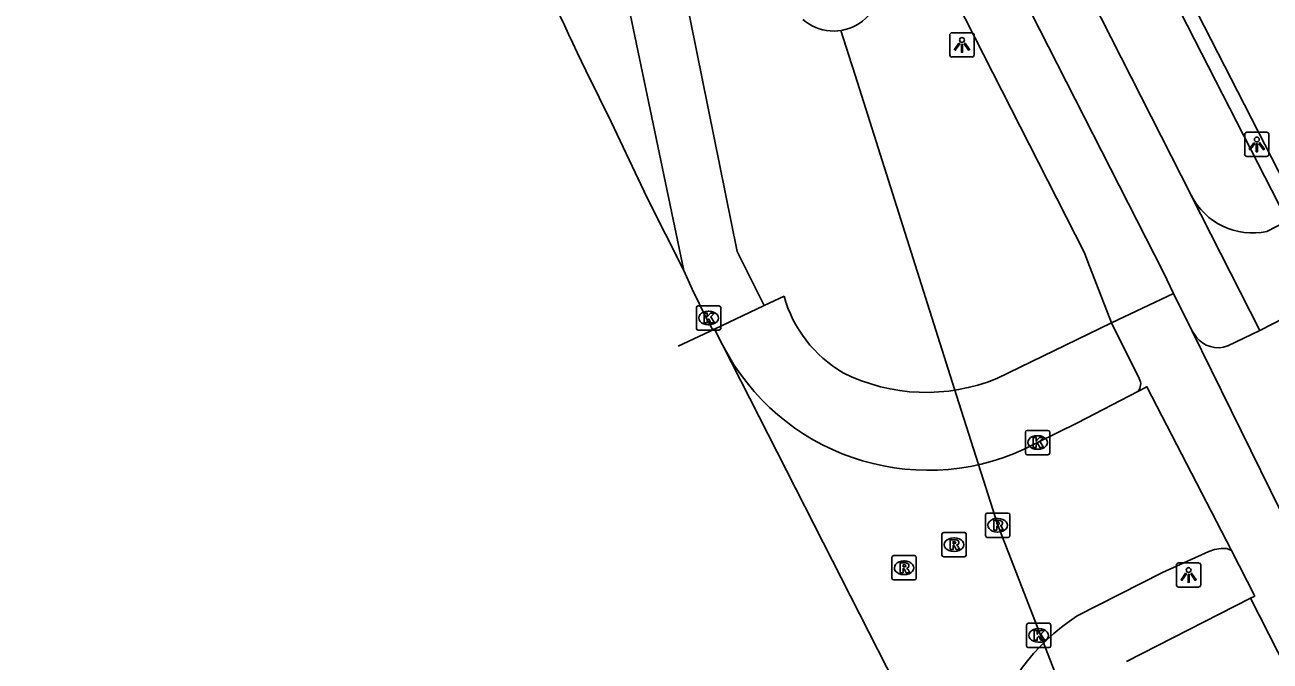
# Model space of a CAD drawing. Extents: x 159353 to 160616, y 385893 to 387321.
# Drawn here: x 159630.7 to 159681.9, y 386778.7 to 386804.8 of the extents above; entities that cross this region are included whole.
import ezdxf

# ---------------------------------------------------------------- set-up
doc = ezdxf.new("R2010")
doc.units = 0
for name, color, linetype in [('IMGEO_Berm_groen', 7, 'Continuous'), ('IMGEO_Duiker', 7, 'Continuous'), ('IMGEO_Fietspad_gesloten', 7, 'Continuous'), ('IMGEO_Groenvoorziening', 7, 'Continuous'), ('IMGEO_Kolk', 7, 'Continuous'), ('IMGEO_Lichtpunt', 7, 'Continuous'), ('IMGEO_Parkeervlak_open', 7, 'Continuous'), ('IMGEO_Rijbaan_lokaal_gesloten', 7, 'Continuous'), ('IMGEO_Rijbaan_lokaal_open', 7, 'Continuous'), ('IMGEO_Rioolput', 7, 'Continuous'), ('IMGEO_Voetpad_open', 7, 'Continuous')]:
    doc.layers.add(name, color=color, linetype=linetype)

msp = doc.modelspace()

# ---------------------------------------------------------------- linework, layer by layer
at = {"layer": 'IMGEO_Berm_groen'}
msp.add_arc((159663.955, 386806.507), 1.92, 228.6512, 17.7756, dxfattribs=at)
at = {"layer": 'IMGEO_Duiker'}
msp.add_lwpolyline([(159678.778, 386763.466), (159678.708, 386763.646), (159678.66, 386763.77), (159678.328, 386764.624), (159670.695, 386784.276), (159669.008, 386789.602), (159664.935, 386802.464), (159664.73, 386803.112), (159664.689, 386803.241), (159664.255, 386804.611)], dxfattribs=at)
at = {"layer": 'IMGEO_Fietspad_gesloten'}
for points in [[(159677.922, 386793.806), (159677.504, 386794.658), (159668.779, 386811.802), (159644.311, 386859.945), (159603.574, 386940.099), (159603.379, 386940.599)], [(159600.733, 386939.22), (159601.806, 386938.1), (159602.52, 386936.729), (159642.198, 386858.601), (159667.106, 386809.554), (159674.262, 386795.464), (159674.399, 386795.103), (159675.373, 386792.591)], [(159677.922, 386793.806), (159675.373, 386792.591)], [(159678.671, 386792.282), (159677.922, 386793.806)], [(159675.373, 386792.591), (159676.508, 386790.31)], [(159680.292, 386783.231), (159681.255, 386781.361), (159681.072, 386781.273)], [(159681.072, 386781.273), (159687.819, 386768.047)]]:
    msp.add_lwpolyline(points, dxfattribs=at)
msp.add_arc((159676.09, 386790.079), 0.478, 319.1169, 28.9199, dxfattribs=at)
at = {"layer": 'IMGEO_Groenvoorziening'}
msp.add_lwpolyline([(159651.123, 386860.764), (159654.46, 386854.257), (159653.421, 386853.773), (159672.411, 386816.685), (159682.536, 386796.911), (159686.912, 386799.158), (159687.098, 386799.118)], dxfattribs=at)
at = {"layer": 'IMGEO_Kolk'}
for p, q in [((159658.394, 386793.293), (159659.246, 386793.293)), ((159658.319, 386792.367), (159658.319, 386793.219)), ((159658.807, 386793.073), (159658.832, 386793.073)), ((159659.32, 386793.219), (159659.32, 386792.367)), ((159659.246, 386792.293), (159658.394, 386792.293)), ((159658.83, 386792.513), (159658.805, 386792.513)), ((159671.907, 386788.175), (159672.759, 386788.175)), ((159671.832, 386787.249), (159671.832, 386788.101)), ((159672.32, 386787.955), (159672.345, 386787.955)), ((159672.833, 386788.101), (159672.833, 386787.249)), ((159672.759, 386787.175), (159671.907, 386787.175)), ((159672.343, 386787.395), (159672.318, 386787.395)), ((159671.876, 386779.321), (159671.876, 386780.173)), ((159671.951, 386780.247), (159672.803, 386780.247)), ((159672.364, 386780.027), (159672.389, 386780.027)), ((159672.877, 386780.173), (159672.877, 386779.321)), ((159672.387, 386779.467), (159672.362, 386779.467)), ((159672.803, 386779.247), (159671.951, 386779.247))]:
    msp.add_line(p, q, dxfattribs=at)
for points in [[(159658.394, 386793.293), (159659.246, 386793.293)], [(159658.319, 386792.367), (159658.319, 386793.219)], [(159658.64, 386792.993), (159658.763, 386792.993), (159658.763, 386792.842), (159658.893, 386792.993), (159659.057, 386792.993), (159658.911, 386792.842), (159659.064, 386792.593), (159658.912, 386792.593), (159658.827, 386792.757), (159658.763, 386792.69), (159658.763, 386792.593), (159658.64, 386792.593), (159658.64, 386792.993)], [(159659.32, 386793.219), (159659.32, 386792.367)], [(159659.246, 386792.293), (159658.394, 386792.293)], [(159671.907, 386788.175), (159672.759, 386788.175)], [(159671.832, 386787.249), (159671.832, 386788.101)], [(159672.153, 386787.875), (159672.276, 386787.875), (159672.276, 386787.724), (159672.406, 386787.875), (159672.57, 386787.875), (159672.424, 386787.724), (159672.577, 386787.475), (159672.425, 386787.475), (159672.34, 386787.639), (159672.276, 386787.572), (159672.276, 386787.475), (159672.153, 386787.475), (159672.153, 386787.875)], [(159672.833, 386788.101), (159672.833, 386787.249)], [(159672.759, 386787.175), (159671.907, 386787.175)], [(159671.876, 386779.321), (159671.876, 386780.173)], [(159671.951, 386780.247), (159672.803, 386780.247)], [(159672.877, 386780.173), (159672.877, 386779.321)], [(159672.197, 386779.947), (159672.32, 386779.947), (159672.32, 386779.796), (159672.45, 386779.947), (159672.614, 386779.947), (159672.468, 386779.796), (159672.621, 386779.547), (159672.469, 386779.547), (159672.384, 386779.711), (159672.32, 386779.644), (159672.32, 386779.547), (159672.197, 386779.547), (159672.197, 386779.947)], [(159672.803, 386779.247), (159671.951, 386779.247)]]:
    msp.add_lwpolyline(points, dxfattribs=at)
for centre, start, end in [((159658.396, 386793.217), 91.552, 178.448), ((159658.396, 386793.217), 91.552, 178.448), ((159659.244, 386793.217), 1.552, 88.448), ((159659.244, 386793.217), 1.552, 88.448), ((159658.396, 386792.369), 181.552, 268.448), ((159658.396, 386792.369), 181.552, 268.448), ((159659.244, 386792.369), 271.552, 358.448), ((159659.244, 386792.369), 271.552, 358.448), ((159671.909, 386788.099), 91.552, 178.448), ((159671.909, 386788.099), 91.552, 178.448), ((159672.757, 386788.099), 1.552, 88.448), ((159672.757, 386788.099), 1.552, 88.448), ((159671.909, 386787.251), 181.552, 268.448), ((159671.909, 386787.251), 181.552, 268.448), ((159672.757, 386787.251), 271.552, 358.448), ((159672.757, 386787.251), 271.552, 358.448), ((159671.953, 386780.171), 91.552, 178.448), ((159671.953, 386780.171), 91.552, 178.448), ((159672.801, 386780.171), 1.552, 88.448), ((159672.801, 386780.171), 1.552, 88.448), ((159671.953, 386779.323), 181.552, 268.448), ((159671.953, 386779.323), 181.552, 268.448), ((159672.801, 386779.323), 271.552, 358.448), ((159672.801, 386779.323), 271.552, 358.448)]:
    msp.add_arc(centre, 0.0765, start, end, dxfattribs=at)
for centre, major_axis, ratio, start_param, end_param in [((159658.806, 386792.793), (-0.387, 0.002), 0.722429, 4.712389, 7.853982), ((159658.831, 386792.793), (-0.39, 0.002), 0.717154, 1.570796, 4.712389), ((159672.319, 386787.675), (-0.387, 0.002), 0.722429, 4.712389, 7.853982), ((159672.344, 386787.675), (-0.39, 0.002), 0.717154, 1.570796, 4.712389), ((159672.363, 386779.747), (-0.387, 0.002), 0.722429, 4.712389, 7.853982), ((159672.388, 386779.747), (-0.39, 0.002), 0.717154, 1.570796, 4.712389)]:
    msp.add_ellipse(centre, major_axis=major_axis, ratio=ratio, start_param=start_param, end_param=end_param, dxfattribs=at)
at = {"layer": 'IMGEO_Lichtpunt'}
for p, q in [((159669.63, 386804.515), (159668.822, 386804.515)), ((159669.63, 386804.515), (159668.822, 386804.515)), ((159668.728, 386804.42), (159668.728, 386803.613)), ((159668.728, 386804.42), (159668.728, 386803.613)), ((159669.724, 386803.613), (159669.724, 386804.42)), ((159669.724, 386803.613), (159669.724, 386804.42)), ((159668.822, 386803.519), (159669.63, 386803.519)), ((159668.822, 386803.519), (159669.63, 386803.519)), ((159681.741, 386800.427), (159680.933, 386800.427)), ((159681.741, 386800.427), (159680.933, 386800.427)), ((159680.839, 386800.332), (159680.839, 386799.525)), ((159680.839, 386800.332), (159680.839, 386799.525)), ((159681.835, 386799.525), (159681.835, 386800.332)), ((159681.835, 386799.525), (159681.835, 386800.332)), ((159680.933, 386799.431), (159681.741, 386799.431)), ((159680.933, 386799.431), (159681.741, 386799.431)), ((159678.037, 386782.636), (159678.037, 386781.829)), ((159678.037, 386782.636), (159678.037, 386781.829)), ((159678.939, 386782.731), (159678.131, 386782.731)), ((159678.939, 386782.731), (159678.131, 386782.731)), ((159679.033, 386781.829), (159679.033, 386782.636)), ((159679.033, 386781.829), (159679.033, 386782.636)), ((159678.131, 386781.735), (159678.939, 386781.735)), ((159678.131, 386781.735), (159678.939, 386781.735))]:
    msp.add_line(p, q, dxfattribs=at)
for points in [[(159669.102, 386804.084), (159669.141, 386804.056), (159668.953, 386803.794), (159668.915, 386803.821), (159669.102, 386804.084)], [(159669.204, 386804.036), (159669.251, 386804.036), (159669.251, 386803.714), (159669.204, 386803.714), (159669.204, 386804.036)], [(159669.314, 386804.056), (159669.352, 386804.083), (159669.539, 386803.821), (159669.5, 386803.793), (159669.314, 386804.056)], [(159681.213, 386799.996), (159681.252, 386799.968), (159681.064, 386799.706), (159681.026, 386799.733), (159681.213, 386799.996)], [(159681.315, 386799.948), (159681.362, 386799.948), (159681.362, 386799.626), (159681.315, 386799.626), (159681.315, 386799.948)], [(159681.425, 386799.968), (159681.463, 386799.995), (159681.65, 386799.733), (159681.611, 386799.705), (159681.425, 386799.968)], [(159678.411, 386782.3), (159678.45, 386782.272), (159678.262, 386782.01), (159678.224, 386782.037), (159678.411, 386782.3)], [(159678.513, 386782.252), (159678.56, 386782.252), (159678.56, 386781.93), (159678.513, 386781.93), (159678.513, 386782.252)], [(159678.623, 386782.272), (159678.661, 386782.299), (159678.848, 386782.037), (159678.809, 386782.009), (159678.623, 386782.272)]]:
    msp.add_lwpolyline(points, dxfattribs=at)
for centre in [(159669.227, 386804.218), (159681.338, 386800.13), (159678.536, 386782.434)]:
    msp.add_circle(centre, 0.0994, dxfattribs=at)
for centre, start, end in [((159668.822, 386804.42), 90, 180), ((159668.822, 386804.42), 90, 180), ((159669.63, 386804.42), 0, 90), ((159669.63, 386804.42), 0, 90), ((159668.822, 386803.613), 180, 270), ((159668.822, 386803.613), 180, 270), ((159669.63, 386803.613), 270, 0), ((159669.63, 386803.613), 270, 360), ((159680.933, 386800.332), 90, 180), ((159680.933, 386800.332), 90, 180), ((159681.741, 386800.332), 0, 90), ((159681.741, 386800.332), 0, 90), ((159680.933, 386799.525), 180, 270), ((159680.933, 386799.525), 180, 270), ((159681.741, 386799.525), 270, 0), ((159681.741, 386799.525), 270, 360), ((159678.131, 386782.636), 90, 180), ((159678.131, 386782.636), 90, 180), ((159678.939, 386782.636), 0, 90), ((159678.939, 386782.636), 0, 90), ((159678.131, 386781.829), 180, 270), ((159678.131, 386781.829), 180, 270), ((159678.939, 386781.829), 270, 0), ((159678.939, 386781.829), 270, 360)]:
    msp.add_arc(centre, 0.0946, start, end, dxfattribs=at)
at = {"layer": 'IMGEO_Parkeervlak_open'}
msp.add_lwpolyline([(159686.712, 386799.792), (159682.776, 386797.763), (159672.808, 386817.219), (159662.92, 386836.52), (159667.292, 386838.788)], dxfattribs=at)
at = {"layer": 'IMGEO_Rijbaan_lokaal_gesloten'}
for points in [[(159648.659, 386823.772), (159655.042, 386807.994), (159657.801, 386794.744)], [(159657.801, 386794.744), (159656.299, 386797.726), (159654.696, 386801.118)], [(159659.061, 386792.327), (159658.972, 386792.345), (159658.939, 386792.403), (159658.733, 386792.767), (159658.144, 386793.982), (159657.801, 386794.744)], [(159659.061, 386792.327), (159657.576, 386791.634)], [(159659.394, 386791.689), (159659.061, 386792.327)], [(159670.273, 386770.3), (159659.394, 386791.689)]]:
    msp.add_lwpolyline(points, dxfattribs=at)
msp.add_arc((159769.626, 386859.109), 128.732, 200.89991, 206.77461, dxfattribs=at)
at = {"layer": 'IMGEO_Rijbaan_lokaal_open'}
for points in [[(159681.462, 386792.283), (159688.697, 386796.011)], [(159678.845, 386792.023), (159678.671, 386792.282)], [(159678.671, 386792.282), (159682.71, 386784.054)], [(159681.462, 386792.283), (159680.144, 386791.642)], [(159671.781, 386787.398), (159672.333, 386787.675), (159673.973, 386788.485), (159676.451, 386789.766)], [(159676.451, 386789.766), (159676.823, 386789.968), (159680.292, 386783.231)], [(159673.953, 386780.549), (159677.458, 386782.332), (159679.363, 386783.197), (159679.594, 386783.284), (159679.875, 386783.32), (159680.112, 386783.32), (159680.292, 386783.231)]]:
    msp.add_lwpolyline(points, dxfattribs=at)
for centre, radius, start, end in [((159679.746, 386792.691), 1.122, 216.5369, 290.77), ((159667.831, 386796.021), 9.485, 207.1781, 294.6086), ((159678.848, 386773.102), 8.912, 123.3171, 163.9142)]:
    msp.add_arc(centre, radius, start, end, dxfattribs=at)
at = {"layer": 'IMGEO_Rioolput'}
for p, q in [((159670.194, 386783.85), (159670.194, 386784.702)), ((159670.269, 386784.776), (159671.121, 386784.776)), ((159671.195, 386784.702), (159671.195, 386783.85)), ((159670.682, 386784.556), (159670.707, 386784.556)), ((159668.401, 386783.052), (159668.401, 386783.904)), ((159668.476, 386783.978), (159669.328, 386783.978)), ((159668.889, 386783.758), (159668.914, 386783.758)), ((159669.402, 386783.904), (159669.402, 386783.052)), ((159671.121, 386783.776), (159670.269, 386783.776)), ((159670.705, 386783.996), (159670.68, 386783.996)), ((159668.912, 386783.198), (159668.887, 386783.198)), ((159666.35, 386782.1), (159666.35, 386782.952)), ((159666.425, 386783.026), (159667.277, 386783.026)), ((159666.838, 386782.806), (159666.863, 386782.806)), ((159667.351, 386782.952), (159667.351, 386782.1)), ((159669.328, 386782.978), (159668.476, 386782.978)), ((159667.277, 386782.026), (159666.425, 386782.026)), ((159666.861, 386782.246), (159666.836, 386782.246))]:
    msp.add_line(p, q, dxfattribs=at)
for points in [[(159670.194, 386783.85), (159670.194, 386784.702)], [(159670.269, 386784.776), (159671.121, 386784.776)], [(159671.195, 386784.702), (159671.195, 386783.85)], [(159670.783, 386784.474), (159670.531, 386784.476), (159670.531, 386784.076)], [(159670.531, 386784.076), (159670.655, 386784.076), (159670.655, 386784.238), (159670.666, 386784.238)], [(159670.709, 386784.395), (159670.655, 386784.395), (159670.655, 386784.314)], [(159670.655, 386784.314), (159670.707, 386784.314)], [(159670.713, 386784.209), (159670.784, 386784.076), (159670.924, 386784.076), (159670.859, 386784.202)], [(159668.401, 386783.052), (159668.401, 386783.904)], [(159668.476, 386783.978), (159669.328, 386783.978)], [(159668.99, 386783.676), (159668.738, 386783.678), (159668.738, 386783.278)], [(159668.916, 386783.597), (159668.862, 386783.597), (159668.862, 386783.516)], [(159669.402, 386783.904), (159669.402, 386783.052)], [(159671.121, 386783.776), (159670.269, 386783.776)], [(159668.738, 386783.278), (159668.862, 386783.278), (159668.862, 386783.44), (159668.873, 386783.44)], [(159668.862, 386783.516), (159668.914, 386783.516)], [(159668.92, 386783.411), (159668.991, 386783.278), (159669.131, 386783.278), (159669.066, 386783.404)], [(159666.35, 386782.1), (159666.35, 386782.952)], [(159666.425, 386783.026), (159667.277, 386783.026)], [(159666.939, 386782.724), (159666.687, 386782.726), (159666.687, 386782.326)], [(159666.865, 386782.645), (159666.811, 386782.645), (159666.811, 386782.564)], [(159666.811, 386782.564), (159666.863, 386782.564)], [(159667.351, 386782.952), (159667.351, 386782.1)], [(159669.328, 386782.978), (159668.476, 386782.978)], [(159667.277, 386782.026), (159666.425, 386782.026)], [(159666.687, 386782.326), (159666.811, 386782.326), (159666.811, 386782.488), (159666.822, 386782.488)], [(159666.869, 386782.459), (159666.94, 386782.326), (159667.08, 386782.326), (159667.015, 386782.452)]]:
    msp.add_lwpolyline(points, dxfattribs=at)
for centre, radius, start, end in [((159670.271, 386784.7), 0.0765, 91.552, 178.448), ((159670.271, 386784.7), 0.0765, 91.552, 178.448), ((159671.119, 386784.7), 0.0765, 1.552, 88.448), ((159671.119, 386784.7), 0.0765, 1.552, 88.448), ((159670.665, 386784.185), 0.0533, 26.0293, 88.6989), ((159670.691, 386784.503), 0.19, 274.7715, 282.9687), ((159670.715, 386784.299), 0.0964, 77.0061, 93.1865), ((159670.729, 386784.356), 0.0378, 276.6634, 79.6772), ((159670.782, 386784.364), 0.109, 350.3612, 89.416), ((159670.78, 386784.364), 0.112, 277.5842, 350.9817), ((159670.764, 386784.149), 0.108, 29.5134, 73.7905), ((159668.478, 386783.902), 0.0765, 91.552, 178.448), ((159668.478, 386783.902), 0.0765, 91.552, 178.448), ((159668.922, 386783.501), 0.0964, 77.0061, 93.1865), ((159668.936, 386783.558), 0.0378, 276.6634, 79.6772), ((159668.989, 386783.566), 0.109, 350.3612, 89.416), ((159668.987, 386783.566), 0.112, 277.5842, 350.9817), ((159669.326, 386783.902), 0.0765, 1.552, 88.448), ((159669.326, 386783.902), 0.0765, 1.552, 88.448), ((159670.271, 386783.852), 0.0765, 181.552, 268.448), ((159670.271, 386783.852), 0.0765, 181.552, 268.448), ((159671.119, 386783.852), 0.0765, 271.552, 358.448), ((159671.119, 386783.852), 0.0765, 271.552, 358.448), ((159668.478, 386783.054), 0.0765, 181.552, 268.448), ((159668.478, 386783.054), 0.0765, 181.552, 268.448), ((159668.872, 386783.387), 0.0533, 26.0293, 88.6989), ((159668.898, 386783.705), 0.19, 274.7715, 282.9687), ((159668.971, 386783.351), 0.108, 29.5134, 73.7905), ((159669.326, 386783.054), 0.0765, 271.552, 358.448), ((159669.326, 386783.054), 0.0765, 271.552, 358.448), ((159666.427, 386782.95), 0.0765, 91.552, 178.448), ((159666.427, 386782.95), 0.0765, 91.552, 178.448), ((159666.847, 386782.753), 0.19, 274.7715, 282.9687), ((159666.871, 386782.549), 0.0964, 77.0061, 93.1865), ((159666.885, 386782.606), 0.0378, 276.6634, 79.6772), ((159666.938, 386782.614), 0.109, 350.3612, 89.416), ((159666.936, 386782.614), 0.112, 277.5842, 350.9817), ((159667.275, 386782.95), 0.0765, 1.552, 88.448), ((159667.275, 386782.95), 0.0765, 1.552, 88.448), ((159666.427, 386782.102), 0.0765, 181.552, 268.448), ((159666.427, 386782.102), 0.0765, 181.552, 268.448), ((159666.821, 386782.435), 0.0533, 26.0293, 88.6989), ((159666.92, 386782.399), 0.108, 29.5134, 73.7905), ((159667.275, 386782.102), 0.0765, 271.552, 358.448), ((159667.275, 386782.102), 0.0765, 271.552, 358.448)]:
    msp.add_arc(centre, radius, start, end, dxfattribs=at)
for centre, major_axis, ratio, start_param, end_param in [((159670.681, 386784.276), (-0.387, 0.002), 0.722429, 4.712389, 7.853982), ((159670.706, 386784.276), (-0.39, 0.002), 0.717154, 1.570796, 4.712389), ((159668.888, 386783.478), (-0.387, 0.002), 0.722429, 4.712389, 7.853982), ((159668.913, 386783.478), (-0.39, 0.002), 0.717154, 1.570796, 4.712389), ((159666.837, 386782.526), (-0.387, 0.002), 0.722429, 4.712389, 7.853982), ((159666.862, 386782.526), (-0.39, 0.002), 0.717154, 1.570796, 4.712389)]:
    msp.add_ellipse(centre, major_axis=major_axis, ratio=ratio, start_param=start_param, end_param=end_param, dxfattribs=at)
at = {"layer": 'IMGEO_Voetpad_open'}
for points in [[(159678.644, 386797.834), (159670.429, 386814.021), (159647.623, 386858.954)], [(159661.109, 386793.304), (159659.994, 386795.528), (159657.129, 386809.691), (159651.024, 386824.712), (159648.659, 386823.772)], [(159687.098, 386799.118), (159681.755, 386796.349)], [(159678.644, 386797.834), (159678.641, 386797.828), (159681.462, 386792.283)], [(159659.061, 386792.327), (159661.109, 386793.304)], [(159661.921, 386793.691), (159661.109, 386793.304)], [(159675.373, 386792.591), (159670.655, 386790.308)], [(159681.072, 386781.273), (159675.991, 386778.669)]]:
    msp.add_lwpolyline(points, dxfattribs=at)
for centre, radius, start, end in [((159681.162, 386799.107), 2.821, 206.8223, 282.1439), ((159666.985, 386795.083), 5.252, 195.3666, 239.8321), ((159667.757, 386797.337), 7.603, 243.3455, 292.4063)]:
    msp.add_arc(centre, radius, start, end, dxfattribs=at)

doc.saveas('drawing.dxf')
